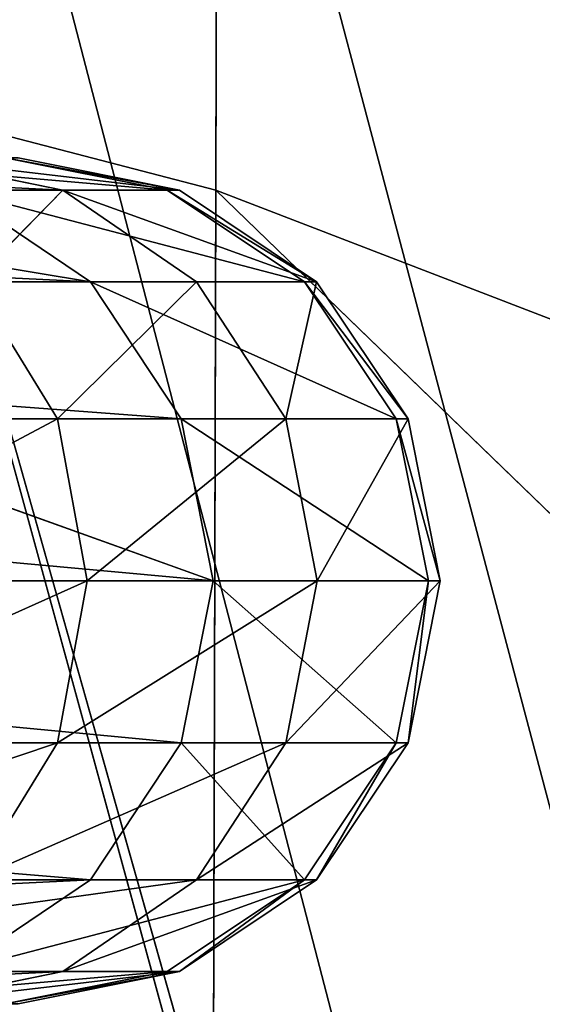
# Model space of a CAD drawing. Extents: x 0 to 230, y 0 to 588.
# Tile 366 of 383: x 130.65 to 131.578, y 581.006 to 582.752. Entities that reach past the tile are written whole.
import ezdxf

# ---------------------------------------------------------------- set-up
doc = ezdxf.new("R2010")
doc.units = 0
doc.header["$LTSCALE"] = 25.4
doc.layers.get('0').update_dxf_attribs({"color": 13, "linetype": 'CONTINUOUS'})

# ---------------------------------------------------------------- blocks, each defined once
blk = doc.blocks.new('VIPER-I-6512-6513_STL_3')
at = {"color": 250}
for p, q in [((3.3297, 592.3773, 304.2045), (3.3267, 591.2463, 312.2709)), ((3.3297, 592.3773, 304.2045), (3.3267, 591.2463, 312.2709)), ((3.3267, 591.2463, 312.2709), (0.8284, 591.8969, 312.4551)), ((3.3267, 591.2463, 312.2709), (0.8284, 591.8969, 312.4551)), ((2.7754, 591.3038, 209.129), (3.0553, 591.2467, 209.1919)), ((2.7754, 591.3038, 209.129), (3.0553, 591.2467, 209.1919)), ((2.9533, 591.3038, 205.6988), (3.2406, 591.2467, 205.6812)), ((2.9533, 591.3038, 205.6988), (3.2406, 591.2467, 205.6812)), ((2.976, 591.3038, 207.597), (3.2626, 591.2467, 207.6124)), ((2.976, 591.3038, 207.597), (3.2626, 591.2467, 207.6124)), ((3.0553, 591.2467, 209.1919), (2.1193, 591.2467, 211.427)), ((3.0553, 591.2467, 209.1919), (2.1193, 591.2467, 211.427)), ((2.1223, 591.2467, 197.8125), (3.1044, 591.0842, 202.268)), ((2.1223, 591.2467, 197.8125), (3.1044, 591.0842, 202.268)), ((2.8632, 591.2467, 202.3032), (3.1044, 591.0842, 202.268)), ((2.8632, 591.2467, 202.3032), (3.1044, 591.0842, 202.268)), ((2.8632, 591.2467, 202.3032), (3.2406, 591.2467, 205.6812)), ((2.8632, 591.2467, 202.3032), (3.2406, 591.2467, 205.6812)), ((3.0553, 591.2467, 209.1919), (2.8964, 591.0842, 210.4932)), ((3.0553, 591.2467, 209.1919), (2.8964, 591.0842, 210.4932)), ((3.2626, 591.2467, 207.6124), (3.0553, 591.2467, 209.1919)), ((3.0553, 591.2467, 209.1919), (3.2926, 591.0842, 209.2453)), ((3.0553, 591.2467, 209.1919), (3.2926, 591.0842, 209.2453)), ((3.2626, 591.2467, 207.6124), (3.0553, 591.2467, 209.1919)), ((3.2406, 591.2467, 205.6812), (3.4842, 591.0842, 205.6662)), ((3.2406, 591.2467, 205.6812), (3.4842, 591.0842, 205.6662)), ((3.2406, 591.2467, 205.6812), (3.5056, 591.0842, 207.6253)), ((3.2406, 591.2467, 205.6812), (3.5056, 591.0842, 207.6253)), ((3.2406, 591.2467, 205.6812), (3.2626, 591.2467, 207.6124)), ((3.2406, 591.2467, 205.6812), (3.2626, 591.2467, 207.6124)), ((3.2626, 591.2467, 207.6124), (3.5056, 591.0842, 207.6253)), ((3.2626, 591.2467, 207.6124), (3.5056, 591.0842, 207.6253)), ((3.3267, 591.2463, 312.2709), (3.3179, 587.9404, 319.7152)), ((3.3267, 591.2463, 312.2709), (3.3179, 587.9404, 319.7152)), ((5.1522, 589.4819, 311.7676), (3.3267, 591.2463, 312.2709)), ((5.1522, 589.4819, 311.7676), (3.3267, 591.2463, 312.2709)), ((0.0232, 591.0842, 183.6402), (3.1044, 591.0842, 202.268)), ((0.0232, 591.0842, 183.6402), (3.1044, 591.0842, 202.268)), ((2.8964, 591.0842, 210.4932), (3.046, 590.8408, 210.5567)), ((3.2926, 591.0842, 209.2453), (2.8964, 591.0842, 210.4932)), ((3.2926, 591.0842, 209.2453), (2.8964, 591.0842, 210.4932)), ((2.8964, 591.0842, 210.4932), (3.046, 590.8408, 210.5567)), ((3.2656, 590.8408, 202.2445), (3.1044, 591.0842, 202.268)), ((3.1044, 591.0842, 202.268), (3.4842, 591.0842, 205.6662)), ((3.2656, 590.8408, 202.2445), (3.1044, 591.0842, 202.268)), ((3.1044, 591.0842, 202.268), (3.4842, 591.0842, 205.6662)), ((3.4512, 590.8408, 209.2809), (3.2926, 591.0842, 209.2453)), ((3.4512, 590.8408, 209.2809), (3.2926, 591.0842, 209.2453)), ((3.5056, 591.0842, 207.6253), (3.2926, 591.0842, 209.2453)), ((3.5056, 591.0842, 207.6253), (3.2926, 591.0842, 209.2453)), ((3.668, 590.8408, 207.634), (3.4842, 591.0842, 205.6662)), ((3.4842, 591.0842, 205.6662), (3.5056, 591.0842, 207.6253)), ((3.668, 590.8408, 207.634), (3.4842, 591.0842, 205.6662)), ((3.6469, 590.8408, 205.6562), (3.4842, 591.0842, 205.6662)), ((3.6469, 590.8408, 205.6562), (3.4842, 591.0842, 205.6662)), ((3.4842, 591.0842, 205.6662), (3.5056, 591.0842, 207.6253)), ((3.668, 590.8408, 207.634), (3.5056, 591.0842, 207.6253)), ((3.668, 590.8408, 207.634), (3.5056, 591.0842, 207.6253)), ((2.4577, 590.8408, 211.6508), (3.046, 590.8408, 210.5567)), ((2.4577, 590.8408, 211.6508), (3.046, 590.8408, 210.5567)), ((2.522, 590.8408, 197.742), (3.3222, 590.5538, 202.2362)), ((2.522, 590.8408, 197.742), (3.3222, 590.5538, 202.2362)), ((2.522, 590.8408, 197.742), (3.2656, 590.8408, 202.2445)), ((2.522, 590.8408, 197.742), (3.2656, 590.8408, 202.2445)), ((3.4512, 590.8408, 209.2809), (3.046, 590.8408, 210.5567)), ((3.046, 590.8408, 210.5567), (3.0986, 590.5538, 210.5791)), ((3.4512, 590.8408, 209.2809), (3.046, 590.8408, 210.5567)), ((3.046, 590.8408, 210.5567), (3.0986, 590.5538, 210.5791)), ((3.2656, 590.8408, 202.2445), (3.3222, 590.5538, 202.2362)), ((3.2656, 590.8408, 202.2445), (3.3222, 590.5538, 202.2362)), ((3.2656, 590.8408, 202.2445), (3.6469, 590.8408, 205.6562)), ((3.2656, 590.8408, 202.2445), (3.6469, 590.8408, 205.6562)), ((3.668, 590.8408, 207.634), (3.4512, 590.8408, 209.2809)), ((3.4512, 590.8408, 209.2809), (3.5069, 590.5538, 209.2935)), ((3.4512, 590.8408, 209.2809), (3.5069, 590.5538, 209.2935)), ((3.668, 590.8408, 207.634), (3.4512, 590.8408, 209.2809)), ((3.6469, 590.8408, 205.6562), (3.704, 590.5538, 205.6526)), ((3.6469, 590.8408, 205.6562), (3.704, 590.5538, 205.6526)), ((3.6469, 590.8408, 205.6562), (3.668, 590.8408, 207.634)), ((3.6469, 590.8408, 205.6562), (3.668, 590.8408, 207.634)), ((3.668, 590.8408, 207.634), (3.725, 590.5538, 207.637)), ((3.668, 590.8408, 207.634), (3.725, 590.5538, 207.637)), ((3.3222, 590.5538, 202.2362), (0.2406, 590.5538, 183.6089)), ((3.3222, 590.5538, 202.2362), (0.2406, 590.5538, 183.6089)), ((2.5053, 590.5538, 211.6823), (3.0986, 590.5538, 210.5791)), ((2.5053, 590.5538, 211.6823), (3.0986, 590.5538, 210.5791)), ((3.046, 590.2668, 210.5567), (3.0986, 590.5538, 210.5791)), ((3.046, 590.2668, 210.5567), (3.0986, 590.5538, 210.5791)), ((3.0986, 590.5538, 210.5791), (3.5069, 590.5538, 209.2935)), ((3.0986, 590.5538, 210.5791), (3.5069, 590.5538, 209.2935)), ((3.2656, 590.2668, 202.2445), (3.3222, 590.5538, 202.2362)), ((3.2656, 590.2668, 202.2445), (3.3222, 590.5538, 202.2362)), ((3.704, 590.5538, 205.6526), (3.3222, 590.5538, 202.2362)), ((3.704, 590.5538, 205.6526), (3.3222, 590.5538, 202.2362)), ((3.4512, 590.2668, 209.2809), (3.5069, 590.5538, 209.2935)), ((3.4512, 590.2668, 209.2809), (3.5069, 590.5538, 209.2935)), ((3.5069, 590.5538, 209.2935), (3.725, 590.5538, 207.637)), ((3.5069, 590.5538, 209.2935), (3.725, 590.5538, 207.637)), ((3.6469, 590.2668, 205.6562), (3.704, 590.5538, 205.6526)), ((3.6469, 590.2668, 205.6562), (3.704, 590.5538, 205.6526)), ((3.668, 590.2668, 207.634), (3.725, 590.5538, 207.637)), ((3.668, 590.2668, 207.634), (3.725, 590.5538, 207.637)), ((3.725, 590.5538, 207.637), (3.704, 590.5538, 205.6526)), ((3.725, 590.5538, 207.637), (3.704, 590.5538, 205.6526)), ((0.1841, 590.2668, 183.617), (3.2656, 590.2668, 202.2445)), ((0.1841, 590.2668, 183.617), (3.2656, 590.2668, 202.2445)), ((3.046, 590.2668, 210.5567), (2.4577, 590.2668, 211.6508)), ((3.046, 590.2668, 210.5567), (2.4577, 590.2668, 211.6508)), ((3.046, 590.2668, 210.5567), (2.8964, 590.0235, 210.4932)), ((3.046, 590.2668, 210.5567), (2.8964, 590.0235, 210.4932)), ((3.4512, 590.2668, 209.2809), (3.046, 590.2668, 210.5567)), ((3.4512, 590.2668, 209.2809), (3.046, 590.2668, 210.5567)), ((3.2656, 590.2668, 202.2445), (3.1044, 590.0235, 202.268)), ((3.2656, 590.2668, 202.2445), (3.1044, 590.0235, 202.268)), ((3.2656, 590.2668, 202.2445), (3.6469, 590.2668, 205.6562)), ((3.2656, 590.2668, 202.2445), (3.6469, 590.2668, 205.6562)), ((3.4512, 590.2668, 209.2809), (3.2926, 590.0235, 209.2453)), ((3.4512, 590.2668, 209.2809), (3.2926, 590.0235, 209.2453)), ((3.668, 590.2668, 207.634), (3.4512, 590.2668, 209.2809)), ((3.668, 590.2668, 207.634), (3.4512, 590.2668, 209.2809)), ((3.6469, 590.2668, 205.6562), (3.4842, 590.0235, 205.6662)), ((3.6469, 590.2668, 205.6562), (3.4842, 590.0235, 205.6662)), ((3.6469, 590.2668, 205.6562), (3.5056, 590.0235, 207.6253)), ((3.6469, 590.2668, 205.6562), (3.5056, 590.0235, 207.6253)), ((3.668, 590.2668, 207.634), (3.5056, 590.0235, 207.6253)), ((3.668, 590.2668, 207.634), (3.5056, 590.0235, 207.6253)), ((3.6469, 590.2668, 205.6562), (3.668, 590.2668, 207.634)), ((3.6469, 590.2668, 205.6562), (3.668, 590.2668, 207.634)), ((0.0232, 590.0235, 183.6402), (3.1044, 590.0235, 202.268)), ((0.0232, 590.0235, 183.6402), (3.1044, 590.0235, 202.268)), ((3.2926, 590.0235, 209.2453), (2.1193, 589.8609, 211.427)), ((3.2926, 590.0235, 209.2453), (2.1193, 589.8609, 211.427)), ((3.1044, 590.0235, 202.268), (2.8632, 589.8609, 202.3032)), ((3.1044, 590.0235, 202.268), (2.8632, 589.8609, 202.3032)), ((3.2926, 590.0235, 209.2453), (2.8964, 590.0235, 210.4932)), ((3.2926, 590.0235, 209.2453), (2.8964, 590.0235, 210.4932)), ((3.2926, 590.0235, 209.2453), (3.0553, 589.8609, 209.1919)), ((3.2926, 590.0235, 209.2453), (3.0553, 589.8609, 209.1919)), ((3.1044, 590.0235, 202.268), (3.4842, 590.0235, 205.6662)), ((3.1044, 590.0235, 202.268), (3.4842, 590.0235, 205.6662)), ((3.4842, 590.0235, 205.6662), (3.2406, 589.8609, 205.6812)), ((3.4842, 590.0235, 205.6662), (3.2406, 589.8609, 205.6812)), ((3.4842, 590.0235, 205.6662), (3.2626, 589.8609, 207.6124)), ((3.4842, 590.0235, 205.6662), (3.2626, 589.8609, 207.6124)), ((3.5056, 590.0235, 207.6253), (3.2626, 589.8609, 207.6124)), ((3.5056, 590.0235, 207.6253), (3.2626, 589.8609, 207.6124)), ((3.5056, 590.0235, 207.6253), (3.2926, 590.0235, 209.2453)), ((3.5056, 590.0235, 207.6253), (3.2926, 590.0235, 209.2453)), ((3.4842, 590.0235, 205.6662), (3.5056, 590.0235, 207.6253)), ((3.4842, 590.0235, 205.6662), (3.5056, 590.0235, 207.6253)), ((3.0553, 589.8609, 209.1919), (2.1193, 589.8609, 211.427)), ((3.0553, 589.8609, 209.1919), (2.1193, 589.8609, 211.427)), ((3.0553, 589.8609, 209.1919), (2.7754, 589.8038, 209.129)), ((3.0553, 589.8609, 209.1919), (2.7754, 589.8038, 209.129)), ((2.8632, 589.8609, 202.3032), (3.2406, 589.8609, 205.6812)), ((2.8632, 589.8609, 202.3032), (3.2406, 589.8609, 205.6812)), ((3.2406, 589.8609, 205.6812), (2.9533, 589.8038, 205.6988)), ((3.2406, 589.8609, 205.6812), (2.9533, 589.8038, 205.6988)), ((3.2626, 589.8609, 207.6124), (2.976, 589.8038, 207.597)), ((3.2626, 589.8609, 207.6124), (2.976, 589.8038, 207.597)), ((3.2626, 589.8609, 207.6124), (3.0553, 589.8609, 209.1919)), ((3.2626, 589.8609, 207.6124), (3.0553, 589.8609, 209.1919)), ((3.2406, 589.8609, 205.6812), (3.2626, 589.8609, 207.6124)), ((3.2406, 589.8609, 205.6812), (3.2626, 589.8609, 207.6124))]:
    blk.add_line(p, q, dxfattribs=at)
at = {"color": 7}
for p, q in [((9.014, 568.6772, 196.7384), (2.9159, 592.1601, 196.0903)), ((9.014, 568.6772, 196.7384), (2.9159, 592.1601, 196.0903)), ((2.716, 591.6772, 196.0822), (9.014, 568.6772, 196.7384)), ((2.716, 591.6772, 196.0822), (9.014, 568.6772, 196.7384)), ((2.7201, 591.6772, 194.8814), (9.2155, 568.6772, 195.5554)), ((2.7201, 591.6772, 194.8814), (9.2155, 568.6772, 195.5554))]:
    blk.add_line(p, q, dxfattribs=at)
mesh = blk.add_polyface(dxfattribs=at)
corners = [(9.2155, 568.6772, 195.5554), (2.7201, 591.6772, 194.8814), (9.2155, 596.6772, 195.5554)]
mesh.append_faces([[corners[k] for k in face] for face in [(0, 1, 2)]], dxfattribs={"color": 7})
mesh = blk.add_polyface(dxfattribs=at)
corners = [(9.014, 596.6772, 196.7384), (2.9159, 592.1601, 196.0903), (9.014, 568.6772, 196.7384)]
mesh.append_faces([[corners[k] for k in face] for face in [(0, 1, 2)]], dxfattribs={"color": 7})
mesh = blk.add_polyface(dxfattribs=at)
corners = [(-3.5053, 590.5653, 290.3065), (-3.5185, 585.5653, 290.3065), (-4.1817, 588.0671, 290.3065), (-1.6932, 583.7303, 290.3065), (-1.6703, 592.3906, 290.3065), (0.805, 583.0538, 290.3065), (0.8315, 593.0538, 290.3065), (3.3067, 583.7171, 290.3065), (3.3297, 592.3773, 290.3065), (5.1417, 585.5424, 290.3065), (5.155, 590.5423, 290.3065), (5.8182, 588.0406, 290.3065)]
mesh.append_faces([[corners[k] for k in face] for face in [(0, 1, 2), (9, 10, 11)]], dxfattribs={"vtx0": -1, "color": 7})
mesh.append_faces([[corners[k] for k in face] for face in [(1, 0, 3), (3, 4, 5), (5, 6, 7), (7, 8, 9)]], dxfattribs={"vtx0": -1, "vtx1": -1, "color": 7})
mesh.append_faces([[corners[k] for k in face] for face in [(3, 0, 4), (5, 4, 6), (7, 6, 8), (9, 8, 10)]], dxfattribs={"vtx0": -1, "vtx2": -1, "color": 7})
mesh = blk.add_polyface(dxfattribs=at)
corners = [(0.8284, 591.8969, 312.4551), (3.3297, 592.3773, 304.2045), (0.8315, 593.0538, 304.2045), (3.3267, 591.2463, 312.2709)]
mesh.append_faces([[corners[k] for k in face] for face in [(0, 1, 2), (1, 0, 3)]], dxfattribs={"vtx0": -1, "color": 7})
mesh = blk.add_polyface(dxfattribs=at)
corners = [(5.155, 590.5423, 304.2045), (3.3267, 591.2463, 312.2709), (5.1522, 589.4819, 311.7676), (3.3297, 592.3773, 304.2045)]
mesh.append_faces([[corners[k] for k in face] for face in [(0, 1, 2), (1, 0, 3)]], dxfattribs={"vtx0": -1, "color": 7})
mesh = blk.add_polyface(dxfattribs=at)
corners = [(3.3297, 592.3773, 290.3065), (5.155, 590.5423, 304.2045), (5.155, 590.5423, 290.3065), (3.3297, 592.3773, 304.2045)]
mesh.append_faces([[corners[k] for k in face] for face in [(0, 1, 2), (1, 0, 3)]], dxfattribs={"vtx0": -1, "color": 7})
mesh = blk.add_polyface(dxfattribs=at)
corners = [(9.014, 568.6772, 196.7384), (2.9159, 592.1601, 196.0903), (2.716, 591.6772, 196.0822)]
mesh.append_faces([[corners[k] for k in face] for face in [(0, 1, 2)]], dxfattribs={"color": 7})
mesh = blk.add_polyface(dxfattribs=at)
corners = [(0.8284, 591.8969, 312.4551), (3.3179, 587.9404, 319.7152), (3.3267, 591.2463, 312.2709), (0.8195, 588.5156, 320.0695)]
mesh.append_faces([[corners[k] for k in face] for face in [(0, 1, 2), (1, 0, 3)]], dxfattribs={"vtx0": -1, "color": 7})
mesh = blk.add_polyface(dxfattribs=at)
corners = [(9.014, 568.6772, 196.7384), (2.716, 591.6772, 196.0822), (1.984, 590.9452, 196.0592)]
mesh.append_faces([[corners[k] for k in face] for face in [(0, 1, 2)]], dxfattribs={"color": 7})
mesh = blk.add_polyface(dxfattribs=at)
corners = [(9.2155, 568.6772, 195.5554), (1.9881, 590.9452, 194.8589), (2.7201, 591.6772, 194.8814)]
mesh.append_faces([[corners[k] for k in face] for face in [(0, 1, 2)]], dxfattribs={"color": 7})
mesh = blk.add_polyface(dxfattribs=at)
corners = [(1.8799, 591.3038, 211.2688), (3.0553, 591.2467, 209.1919), (2.7754, 591.3038, 209.129), (2.1193, 591.2467, 211.427)]
mesh.append_faces([[corners[k] for k in face] for face in [(0, 1, 2), (1, 0, 3)]], dxfattribs={"vtx0": -1, "color": 7})
mesh = blk.add_polyface(dxfattribs=at)
corners = [(2.5786, 591.3038, 202.3447), (3.2406, 591.2467, 205.6812), (2.8632, 591.2467, 202.3032), (2.9533, 591.3038, 205.6988)]
mesh.append_faces([[corners[k] for k in face] for face in [(0, 1, 2), (1, 0, 3)]], dxfattribs={"vtx0": -1, "color": 7})
mesh = blk.add_polyface(dxfattribs=at)
corners = [(2.7754, 591.3038, 209.129), (3.2626, 591.2467, 207.6124), (2.976, 591.3038, 207.597), (3.0553, 591.2467, 209.1919)]
mesh.append_faces([[corners[k] for k in face] for face in [(0, 1, 2), (1, 0, 3)]], dxfattribs={"vtx0": -1, "color": 7})
mesh = blk.add_polyface(dxfattribs=at)
corners = [(2.9533, 591.3038, 205.6988), (3.2626, 591.2467, 207.6124), (3.2406, 591.2467, 205.6812), (2.976, 591.3038, 207.597)]
mesh.append_faces([[corners[k] for k in face] for face in [(0, 1, 2), (1, 0, 3)]], dxfattribs={"vtx0": -1, "color": 7})
mesh = blk.add_polyface(dxfattribs=at)
corners = [(-0.2177, 591.2467, 183.6749), (3.1044, 591.0842, 202.268), (0.0232, 591.0842, 183.6402), (2.1223, 591.2467, 197.8125)]
mesh.append_faces([[corners[k] for k in face] for face in [(0, 1, 2), (1, 0, 3)]], dxfattribs={"vtx0": -1, "color": 7})
mesh = blk.add_polyface(dxfattribs=at)
corners = [(2.1193, 591.2467, 211.427), (2.8964, 591.0842, 210.4932), (3.0553, 591.2467, 209.1919)]
mesh.append_faces([[corners[k] for k in face] for face in [(0, 1, 2)]], dxfattribs={"color": 7})
mesh = blk.add_polyface(dxfattribs=at)
corners = [(2.8632, 591.2467, 202.3032), (3.1044, 591.0842, 202.268), (2.1223, 591.2467, 197.8125)]
mesh.append_faces([[corners[k] for k in face] for face in [(0, 1, 2)]], dxfattribs={"color": 7})
mesh = blk.add_polyface(dxfattribs=at)
corners = [(2.8632, 591.2467, 202.3032), (3.4842, 591.0842, 205.6662), (3.1044, 591.0842, 202.268), (3.2406, 591.2467, 205.6812)]
mesh.append_faces([[corners[k] for k in face] for face in [(0, 1, 2), (1, 0, 3)]], dxfattribs={"vtx0": -1, "color": 7})
mesh = blk.add_polyface(dxfattribs=at)
corners = [(2.8964, 591.0842, 210.4932), (3.2926, 591.0842, 209.2453), (3.0553, 591.2467, 209.1919)]
mesh.append_faces([[corners[k] for k in face] for face in [(0, 1, 2)]], dxfattribs={"color": 7})
mesh = blk.add_polyface(dxfattribs=at)
corners = [(3.0553, 591.2467, 209.1919), (3.5056, 591.0842, 207.6253), (3.2626, 591.2467, 207.6124), (3.2926, 591.0842, 209.2453)]
mesh.append_faces([[corners[k] for k in face] for face in [(0, 1, 2), (1, 0, 3)]], dxfattribs={"vtx0": -1, "color": 7})
mesh = blk.add_polyface(dxfattribs=at)
corners = [(3.5056, 591.0842, 207.6253), (3.4842, 591.0842, 205.6662), (3.2406, 591.2467, 205.6812)]
mesh.append_faces([[corners[k] for k in face] for face in [(0, 1, 2)]], dxfattribs={"color": 7})
mesh = blk.add_polyface(dxfattribs=at)
corners = [(3.5056, 591.0842, 207.6253), (3.2406, 591.2467, 205.6812), (3.2626, 591.2467, 207.6124)]
mesh.append_faces([[corners[k] for k in face] for face in [(0, 1, 2)]], dxfattribs={"color": 7})
mesh = blk.add_polyface(dxfattribs=at)
corners = [(5.1522, 589.4819, 311.7676), (3.3179, 587.9404, 319.7152), (5.1439, 586.3823, 318.7474), (3.3267, 591.2463, 312.2709)]
mesh.append_faces([[corners[k] for k in face] for face in [(0, 1, 2), (1, 0, 3)]], dxfattribs={"vtx0": -1, "color": 7})
mesh = blk.add_polyface(dxfattribs=at)
corners = [(0.0232, 591.0842, 183.6402), (2.522, 590.8408, 197.742), (0.1841, 590.8408, 183.617), (3.2656, 590.8408, 202.2445), (3.1044, 591.0842, 202.268)]
mesh.append_faces([[corners[k] for k in face] for face in [(0, 1, 2), (3, 0, 4)]], dxfattribs={"vtx0": -1, "color": 7})
mesh.append_faces([[corners[k] for k in face] for face in [(1, 0, 3)]], dxfattribs={"vtx0": -1, "vtx1": -1, "color": 7})
mesh = blk.add_polyface(dxfattribs=at)
corners = [(2.8964, 591.0842, 210.4932), (2.4577, 590.8408, 211.6508), (3.046, 590.8408, 210.5567), (2.3222, 591.0842, 211.5612)]
mesh.append_faces([[corners[k] for k in face] for face in [(0, 1, 2), (1, 0, 3)]], dxfattribs={"vtx0": -1, "color": 7})
mesh = blk.add_polyface(dxfattribs=at)
corners = [(3.2926, 591.0842, 209.2453), (3.046, 590.8408, 210.5567), (3.4512, 590.8408, 209.2809), (2.8964, 591.0842, 210.4932)]
mesh.append_faces([[corners[k] for k in face] for face in [(0, 1, 2), (1, 0, 3)]], dxfattribs={"vtx0": -1, "color": 7})
mesh = blk.add_polyface(dxfattribs=at)
corners = [(3.1044, 591.0842, 202.268), (3.6469, 590.8408, 205.6562), (3.2656, 590.8408, 202.2445), (3.4842, 591.0842, 205.6662)]
mesh.append_faces([[corners[k] for k in face] for face in [(0, 1, 2), (1, 0, 3)]], dxfattribs={"vtx0": -1, "color": 7})
mesh = blk.add_polyface(dxfattribs=at)
corners = [(3.5056, 591.0842, 207.6253), (3.4512, 590.8408, 209.2809), (3.668, 590.8408, 207.634), (3.2926, 591.0842, 209.2453)]
mesh.append_faces([[corners[k] for k in face] for face in [(0, 1, 2), (1, 0, 3)]], dxfattribs={"vtx0": -1, "color": 7})
mesh = blk.add_polyface(dxfattribs=at)
corners = [(3.5056, 591.0842, 207.6253), (3.668, 590.8408, 207.634), (3.4842, 591.0842, 205.6662)]
mesh.append_faces([[corners[k] for k in face] for face in [(0, 1, 2)]], dxfattribs={"color": 7})
mesh = blk.add_polyface(dxfattribs=at)
corners = [(3.4842, 591.0842, 205.6662), (3.668, 590.8408, 207.634), (3.6469, 590.8408, 205.6562)]
mesh.append_faces([[corners[k] for k in face] for face in [(0, 1, 2)]], dxfattribs={"color": 7})
mesh = blk.add_polyface(dxfattribs=at)
corners = [(9.014, 568.6772, 196.7384), (1.984, 590.9452, 196.0592), (1.5022, 590.7455, 196.05)]
mesh.append_faces([[corners[k] for k in face] for face in [(0, 1, 2)]], dxfattribs={"color": 7})
mesh = blk.add_polyface(dxfattribs=at)
corners = [(9.2155, 568.6772, 195.5554), (1.5063, 590.7455, 194.85), (1.9881, 590.9452, 194.8589)]
mesh.append_faces([[corners[k] for k in face] for face in [(0, 1, 2)]], dxfattribs={"color": 7})
mesh = blk.add_polyface(dxfattribs=at)
corners = [(0.1841, 590.8408, 183.617), (3.3222, 590.5538, 202.2362), (0.2406, 590.5538, 183.6089), (2.522, 590.8408, 197.742)]
mesh.append_faces([[corners[k] for k in face] for face in [(0, 1, 2), (1, 0, 3)]], dxfattribs={"vtx0": -1, "color": 7})
mesh = blk.add_polyface(dxfattribs=at)
corners = [(3.046, 590.8408, 210.5567), (2.5053, 590.5538, 211.6823), (3.0986, 590.5538, 210.5791), (2.4577, 590.8408, 211.6508)]
mesh.append_faces([[corners[k] for k in face] for face in [(0, 1, 2), (1, 0, 3)]], dxfattribs={"vtx0": -1, "color": 7})
mesh = blk.add_polyface(dxfattribs=at)
corners = [(3.2656, 590.8408, 202.2445), (3.3222, 590.5538, 202.2362), (2.522, 590.8408, 197.742)]
mesh.append_faces([[corners[k] for k in face] for face in [(0, 1, 2)]], dxfattribs={"color": 7})
mesh = blk.add_polyface(dxfattribs=at)
corners = [(3.4512, 590.8408, 209.2809), (3.0986, 590.5538, 210.5791), (3.5069, 590.5538, 209.2935), (3.046, 590.8408, 210.5567)]
mesh.append_faces([[corners[k] for k in face] for face in [(0, 1, 2), (1, 0, 3)]], dxfattribs={"vtx0": -1, "color": 7})
mesh = blk.add_polyface(dxfattribs=at)
corners = [(3.2656, 590.8408, 202.2445), (3.704, 590.5538, 205.6526), (3.3222, 590.5538, 202.2362), (3.6469, 590.8408, 205.6562)]
mesh.append_faces([[corners[k] for k in face] for face in [(0, 1, 2), (1, 0, 3)]], dxfattribs={"vtx0": -1, "color": 7})
mesh = blk.add_polyface(dxfattribs=at)
corners = [(3.668, 590.8408, 207.634), (3.5069, 590.5538, 209.2935), (3.725, 590.5538, 207.637), (3.4512, 590.8408, 209.2809)]
mesh.append_faces([[corners[k] for k in face] for face in [(0, 1, 2), (1, 0, 3)]], dxfattribs={"vtx0": -1, "color": 7})
mesh = blk.add_polyface(dxfattribs=at)
corners = [(3.6469, 590.8408, 205.6562), (3.725, 590.5538, 207.637), (3.704, 590.5538, 205.6526), (3.668, 590.8408, 207.634)]
mesh.append_faces([[corners[k] for k in face] for face in [(0, 1, 2), (1, 0, 3)]], dxfattribs={"vtx0": -1, "color": 7})
mesh = blk.add_polyface(dxfattribs=at)
corners = [(5.0133, 568.6772, 196.2259), (1.5022, 590.7455, 196.05), (0.9841, 590.6772, 196.0455)]
mesh.append_faces([[corners[k] for k in face] for face in [(0, 1, 2)]], dxfattribs={"color": 7})
mesh = blk.add_polyface(dxfattribs=at)
corners = [(5.1165, 568.6772, 195.0303), (0.9881, 590.6772, 194.8455), (1.5063, 590.7455, 194.85)]
mesh.append_faces([[corners[k] for k in face] for face in [(0, 1, 2)]], dxfattribs={"color": 7})
mesh = blk.add_polyface(dxfattribs=at)
corners = [(9.014, 568.6772, 196.7384), (1.5022, 590.7455, 196.05), (5.0133, 568.6772, 196.2259)]
mesh.append_faces([[corners[k] for k in face] for face in [(0, 1, 2)]], dxfattribs={"color": 7})
mesh = blk.add_polyface(dxfattribs=at)
corners = [(9.2155, 568.6772, 195.5554), (5.1165, 568.6772, 195.0303), (1.5063, 590.7455, 194.85)]
mesh.append_faces([[corners[k] for k in face] for face in [(0, 1, 2)]], dxfattribs={"color": 7})
mesh = blk.add_polyface(dxfattribs=at)
corners = [(5.0133, 568.6772, 196.2259), (0.9841, 590.6772, 196.0455), (0.9841, 568.6772, 196.0455)]
mesh.append_faces([[corners[k] for k in face] for face in [(0, 1, 2)]], dxfattribs={"color": 7})
mesh = blk.add_polyface(dxfattribs=at)
corners = [(5.1165, 568.6772, 195.0303), (0.9881, 568.6772, 194.8455), (0.9881, 590.6772, 194.8455)]
mesh.append_faces([[corners[k] for k in face] for face in [(0, 1, 2)]], dxfattribs={"color": 7})
mesh = blk.add_polyface(dxfattribs=at)
corners = [(0.2406, 590.5538, 183.6089), (3.2656, 590.2668, 202.2445), (0.1841, 590.2668, 183.617), (3.3222, 590.5538, 202.2362)]
mesh.append_faces([[corners[k] for k in face] for face in [(0, 1, 2), (1, 0, 3)]], dxfattribs={"vtx0": -1, "color": 7})
mesh = blk.add_polyface(dxfattribs=at)
corners = [(3.0986, 590.5538, 210.5791), (2.4577, 590.2668, 211.6508), (3.046, 590.2668, 210.5567), (2.5053, 590.5538, 211.6823)]
mesh.append_faces([[corners[k] for k in face] for face in [(0, 1, 2), (1, 0, 3)]], dxfattribs={"vtx0": -1, "color": 7})
mesh = blk.add_polyface(dxfattribs=at)
corners = [(3.5069, 590.5538, 209.2935), (3.046, 590.2668, 210.5567), (3.4512, 590.2668, 209.2809), (3.0986, 590.5538, 210.5791)]
mesh.append_faces([[corners[k] for k in face] for face in [(0, 1, 2), (1, 0, 3)]], dxfattribs={"vtx0": -1, "color": 7})
mesh = blk.add_polyface(dxfattribs=at)
corners = [(3.3222, 590.5538, 202.2362), (3.6469, 590.2668, 205.6562), (3.2656, 590.2668, 202.2445), (3.704, 590.5538, 205.6526)]
mesh.append_faces([[corners[k] for k in face] for face in [(0, 1, 2), (1, 0, 3)]], dxfattribs={"vtx0": -1, "color": 7})
mesh = blk.add_polyface(dxfattribs=at)
corners = [(3.725, 590.5538, 207.637), (3.4512, 590.2668, 209.2809), (3.668, 590.2668, 207.634), (3.5069, 590.5538, 209.2935)]
mesh.append_faces([[corners[k] for k in face] for face in [(0, 1, 2), (1, 0, 3)]], dxfattribs={"vtx0": -1, "color": 7})
mesh = blk.add_polyface(dxfattribs=at)
corners = [(3.704, 590.5538, 205.6526), (3.668, 590.2668, 207.634), (3.6469, 590.2668, 205.6562), (3.725, 590.5538, 207.637)]
mesh.append_faces([[corners[k] for k in face] for face in [(0, 1, 2), (1, 0, 3)]], dxfattribs={"vtx0": -1, "color": 7})
mesh = blk.add_polyface(dxfattribs=at)
corners = [(0.1841, 590.2668, 183.617), (3.1044, 590.0235, 202.268), (0.0232, 590.0235, 183.6402), (3.2656, 590.2668, 202.2445)]
mesh.append_faces([[corners[k] for k in face] for face in [(0, 1, 2), (1, 0, 3)]], dxfattribs={"vtx0": -1, "color": 7})
mesh = blk.add_polyface(dxfattribs=at)
corners = [(3.046, 590.2668, 210.5567), (2.3222, 590.0235, 211.5612), (2.8964, 590.0235, 210.4932), (2.4577, 590.2668, 211.6508)]
mesh.append_faces([[corners[k] for k in face] for face in [(0, 1, 2), (1, 0, 3)]], dxfattribs={"vtx0": -1, "color": 7})
mesh = blk.add_polyface(dxfattribs=at)
corners = [(3.4512, 590.2668, 209.2809), (2.8964, 590.0235, 210.4932), (3.2926, 590.0235, 209.2453), (3.046, 590.2668, 210.5567)]
mesh.append_faces([[corners[k] for k in face] for face in [(0, 1, 2), (1, 0, 3)]], dxfattribs={"vtx0": -1, "color": 7})
mesh = blk.add_polyface(dxfattribs=at)
corners = [(3.2656, 590.2668, 202.2445), (3.4842, 590.0235, 205.6662), (3.1044, 590.0235, 202.268), (3.6469, 590.2668, 205.6562)]
mesh.append_faces([[corners[k] for k in face] for face in [(0, 1, 2), (1, 0, 3)]], dxfattribs={"vtx0": -1, "color": 7})
mesh = blk.add_polyface(dxfattribs=at)
corners = [(3.668, 590.2668, 207.634), (3.2926, 590.0235, 209.2453), (3.5056, 590.0235, 207.6253), (3.4512, 590.2668, 209.2809)]
mesh.append_faces([[corners[k] for k in face] for face in [(0, 1, 2), (1, 0, 3)]], dxfattribs={"vtx0": -1, "color": 7})
mesh = blk.add_polyface(dxfattribs=at)
corners = [(3.6469, 590.2668, 205.6562), (3.5056, 590.0235, 207.6253), (3.4842, 590.0235, 205.6662)]
mesh.append_faces([[corners[k] for k in face] for face in [(0, 1, 2)]], dxfattribs={"color": 7})
mesh = blk.add_polyface(dxfattribs=at)
corners = [(3.668, 590.2668, 207.634), (3.5056, 590.0235, 207.6253), (3.6469, 590.2668, 205.6562)]
mesh.append_faces([[corners[k] for k in face] for face in [(0, 1, 2)]], dxfattribs={"color": 7})
mesh = blk.add_polyface(dxfattribs=at)
corners = [(3.1044, 590.0235, 202.268), (-0.2177, 589.8609, 183.6749), (0.0232, 590.0235, 183.6402), (2.8632, 589.8609, 202.3032)]
mesh.append_faces([[corners[k] for k in face] for face in [(0, 1, 2), (1, 0, 3)]], dxfattribs={"vtx0": -1, "color": 7})
mesh = blk.add_polyface(dxfattribs=at)
corners = [(2.1193, 589.8609, 211.427), (3.0553, 589.8609, 209.1919), (3.2926, 590.0235, 209.2453)]
mesh.append_faces([[corners[k] for k in face] for face in [(0, 1, 2)]], dxfattribs={"color": 7})
mesh = blk.add_polyface(dxfattribs=at)
corners = [(2.1193, 589.8609, 211.427), (3.2926, 590.0235, 209.2453), (2.8964, 590.0235, 210.4932)]
mesh.append_faces([[corners[k] for k in face] for face in [(0, 1, 2)]], dxfattribs={"color": 7})
mesh = blk.add_polyface(dxfattribs=at)
corners = [(3.4842, 590.0235, 205.6662), (2.8632, 589.8609, 202.3032), (3.1044, 590.0235, 202.268), (3.2406, 589.8609, 205.6812)]
mesh.append_faces([[corners[k] for k in face] for face in [(0, 1, 2), (1, 0, 3)]], dxfattribs={"vtx0": -1, "color": 7})
mesh = blk.add_polyface(dxfattribs=at)
corners = [(3.5056, 590.0235, 207.6253), (3.0553, 589.8609, 209.1919), (3.2626, 589.8609, 207.6124), (3.2926, 590.0235, 209.2453)]
mesh.append_faces([[corners[k] for k in face] for face in [(0, 1, 2), (1, 0, 3)]], dxfattribs={"vtx0": -1, "color": 7})
mesh = blk.add_polyface(dxfattribs=at)
corners = [(3.2626, 589.8609, 207.6124), (3.2406, 589.8609, 205.6812), (3.4842, 590.0235, 205.6662)]
mesh.append_faces([[corners[k] for k in face] for face in [(0, 1, 2)]], dxfattribs={"color": 7})
mesh = blk.add_polyface(dxfattribs=at)
corners = [(3.5056, 590.0235, 207.6253), (3.2626, 589.8609, 207.6124), (3.4842, 590.0235, 205.6662)]
mesh.append_faces([[corners[k] for k in face] for face in [(0, 1, 2)]], dxfattribs={"color": 7})
mesh = blk.add_polyface(dxfattribs=at)
corners = [(3.0553, 589.8609, 209.1919), (1.8799, 589.8038, 211.2688), (2.7754, 589.8038, 209.129), (2.1193, 589.8609, 211.427)]
mesh.append_faces([[corners[k] for k in face] for face in [(0, 1, 2), (1, 0, 3)]], dxfattribs={"vtx0": -1, "color": 7})
mesh = blk.add_polyface(dxfattribs=at)
corners = [(3.2406, 589.8609, 205.6812), (2.5786, 589.8038, 202.3447), (2.8632, 589.8609, 202.3032), (2.9533, 589.8038, 205.6988)]
mesh.append_faces([[corners[k] for k in face] for face in [(0, 1, 2), (1, 0, 3)]], dxfattribs={"vtx0": -1, "color": 7})
mesh = blk.add_polyface(dxfattribs=at)
corners = [(3.2626, 589.8609, 207.6124), (2.7754, 589.8038, 209.129), (2.976, 589.8038, 207.597), (3.0553, 589.8609, 209.1919)]
mesh.append_faces([[corners[k] for k in face] for face in [(0, 1, 2), (1, 0, 3)]], dxfattribs={"vtx0": -1, "color": 7})
mesh = blk.add_polyface(dxfattribs=at)
corners = [(3.2626, 589.8609, 207.6124), (2.9533, 589.8038, 205.6988), (3.2406, 589.8609, 205.6812), (2.976, 589.8038, 207.597)]
mesh.append_faces([[corners[k] for k in face] for face in [(0, 1, 2), (1, 0, 3)]], dxfattribs={"vtx0": -1, "color": 7})
blk = doc.blocks.new('GRUPUJ_1')
at = {"color": 0}
blk.add_blockref('VIPER-I-6512-6513_STL_3', (127.6715, -8.7968, -2.1073), dxfattribs=at)

msp = doc.modelspace()

# ---------------------------------------------------------------- block references
at = {"color": 0}
msp.add_blockref('GRUPUJ_1', (0, 0), dxfattribs=at)

doc.saveas('drawing.dxf')
